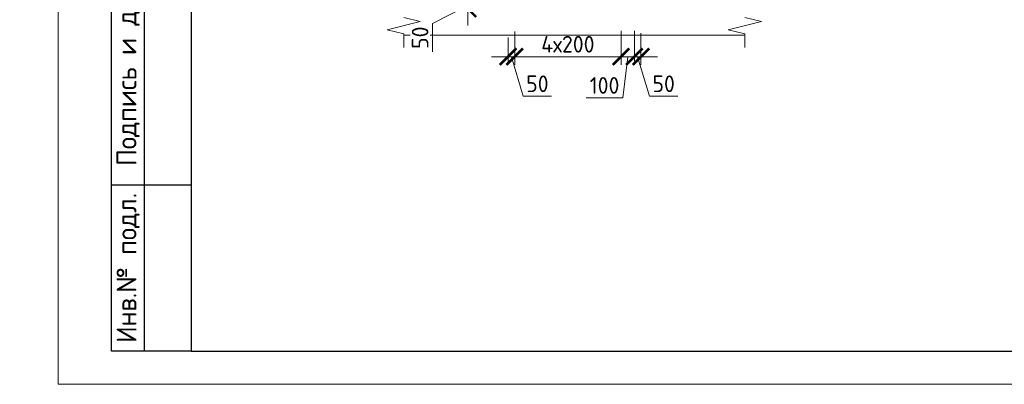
# Model space of a CAD drawing. Header units: millimetres. Extents: x 263826 to 1718326, y -423071 to 70137.
# Tile 313 of 486: x 632279 to 647094, y -265774 to -260294. Entities that reach past the tile are written whole.
import ezdxf
from ezdxf.enums import TextEntityAlignment as Align

# ---------------------------------------------------------------- set-up
doc = ezdxf.new("R2010")
doc.units = ezdxf.units.MM
for name, color, linetype, lineweight in [('AF_Stena', 90, 'Continuous', 18), ('KR_Fundament', 253, 'Continuous', 18), ('размер', 1, 'Continuous', 25), ('РАЗМЕРЫ', 1, 'Continuous', 9), ('Текст', 7, 'Continuous', 25), ('ТОНКИЕ', 7, 'Continuous', 9)]:
    doc.layers.add(name, color=color, linetype=linetype, lineweight=lineweight)
doc.layers.add('PDF7_Text', color=7, linetype='Continuous')
doc.layers.add('ТОЛСТЫЕ_ОСНОВНЫЕ', color=6, linetype='Continuous')
doc.styles.add('GOST-2.304_Type-B', font='GOST_Common.ttf')
doc.styles.add('PDF Times New Roman', font='times.ttf')
doc.styles.add('style1', font='GOST_Common.ttf', dxfattribs={"height": 500})
doc.styles.add('ГОСТ', font='GOST_Common.ttf')
doc.dimstyles.new('мой 25', dxfattribs={"dimscale": 100, "dimtxt": 2.5, "dimasz": 2.5, "dimexe": 1.25, "dimexo": 0.625, "dimtad": 1, "dimdec": 0, "dimlfac": 0.5, "dimtxsty": 'GOST-2.304_Type-B', "dimblk": 'ARCHTICK', "dimcen": 2.5, "dimdle": 1.25, "dimaunit": 1, "dimadec": 1, "dimazin": 2, "dimtfac": 1, "dimtdec": 0, "dimtmove": 1, "dimatfit": 3, "dimfxl": 6, "dimfxlon": 1, "dimtfill": 1, "dimlwd": -1, "dimlwe": -1, "dimarcsym": 0})

# ---------------------------------------------------------------- blocks, each defined once
blk = doc.blocks.new('штамп кж1.1')
at = {"layer": 'PDF7_Text', "insert": (410912, -84467), "char_height": 180, "width": 6881.02, "attachment_point": 7, "style": 'PDF Times New Roman'}
blk.add_mtext('\\pi1015.18152;Жилой дом со встроенными помещениями \\P\\pi311.27381;общественно-делового и коммерческого назначения на \\P\\pi667.38051;первом этаже здания и встроенно-пристроенным \\P\\pi874.76335;поликлиническим учреждением (поз. 2.2-2.3)', dxfattribs=at)
at = {"layer": 'Текст', "color": 7, "insert": (411117, -81801), "char_height": 250, "attachment_point": 1, "style": 'ГОСТ'}
blk.add_mtext_dynamic_manual_height_columns('\\pi594.35517;{\\fTimes New Roman|b0|i0|c204|p18;\\C256;Строительство жилого комплекса со  встроенными помещениями \\P\\pi1441.86779;общественного-делового, коммерческого назначения и \\P\\pi41.3631;поликлиническим учреждением по адресу: г. Чита, ул. 1-я Коллективная}', width=11543.07, gutter_width=12.5, heights=[0], dxfattribs=at)
blk = doc.blocks.new('*U46')
at = {"layer": 'ТОЛСТЫЕ_ОСНОВНЫЕ'}
for p, q in [((8, 5), (8, 90)), ((13, 5), (13, 90)), ((8, 30), (20, 30)), ((20, 5), (8, 5))]:
    blk.add_line(p, q, dxfattribs=at)
at = {"layer": 'ТОЛСТЫЕ_ОСНОВНЫЕ', "color": 6}
blk.add_lwpolyline([(20, 5), (415, 5), (415, 292), (20, 292)], close=True, dxfattribs=at)
at = {"layer": 'ТОНКИЕ'}
blk.add_lwpolyline([(0, 0), (420, 0), (420, 297), (0, 297)], close=True, dxfattribs=at)
at = {"layer": 'Текст', "style": 'style1'}
for s, p in [('Подпись и дата', (10.5, 47.5)), ('Инв.№ подл.', (10.5, 17.5))]:
    blk.add_text(s, height=3, rotation=90, dxfattribs=at).set_placement(p, align=Align.MIDDLE)
blk = doc.blocks.new('_ArchTick')
at = {"color": 0, "linetype": 'ByBlock', "const_width": 0.15}
blk.add_lwpolyline([(-0.5, -0.5), (0.5, 0.5)], dxfattribs=at)
blk = doc.blocks.new('*D845')
at = {"layer": 'DEFPOINTS', "color": 0, "transparency": 16777216}
for p in [(639727, -260408), (639627, -260497), (639627, -260850)]:
    blk.add_point(p, dxfattribs=at)
at = {"layer": 'РАЗМЕРЫ', "color": 0, "linetype": 'Continuous', "transparency": 16777216}
for p, q in [((639627, -260560), (639627, -260975)), ((639727, -260470), (639727, -260975)), ((639627, -260850), (639377, -260850)), ((639727, -260850), (639627, -260850)), ((639727, -260850), (639627, -260850)), ((639677, -260850), (639855, -261444)), ((639727, -260850), (639977, -260850)), ((639855, -261444), (640280, -261444))]:
    blk.add_line(p, q, dxfattribs=at)
at = {"layer": 'РАЗМЕРЫ', "color": 0, "transparency": 16777216, "xscale": 250, "yscale": 250, "zscale": 250}
blk.add_blockref('_ArchTick', (639627, -260850), dxfattribs=at)
at = {"layer": 'РАЗМЕРЫ', "color": 0, "transparency": 16777216, "xscale": 250, "yscale": 250, "zscale": 250, "rotation": 180}
blk.add_blockref('_ArchTick', (639727, -260850), dxfattribs=at)
at = {"layer": 'РАЗМЕРЫ', "color": 0, "lineweight": 0, "transparency": 16777216, "insert": (640068, -261257), "char_height": 250, "attachment_point": 5, "style": 'GOST-2.304_Type-B', "bg_fill": 3, "box_fill_scale": 1.1, "bg_fill_color": 256, "bg_fill_true_color": 13158600, "bg_fill_transparency": 0}
blk.add_mtext('50', dxfattribs=at)
blk = doc.blocks.new('*D846')
at = {"layer": 'DEFPOINTS', "color": 0, "lineweight": 0, "transparency": 16777216}
for p in [(639727, -260408), (641327, -260398), (641327, -260850)]:
    blk.add_point(p, dxfattribs=at)
at = {"layer": 'РАЗМЕРЫ', "color": 0, "linetype": 'Continuous', "transparency": 16777216}
for p, q in [((639727, -260470), (639727, -260975)), ((641327, -260460), (641327, -260975)), ((639602, -260850), (641452, -260850))]:
    blk.add_line(p, q, dxfattribs=at)
at = {"layer": 'РАЗМЕРЫ', "color": 0, "transparency": 16777216, "xscale": 250, "yscale": 250, "zscale": 250, "rotation": 180}
blk.add_blockref('_ArchTick', (639727, -260850), dxfattribs=at)
at = {"layer": 'РАЗМЕРЫ', "color": 0, "transparency": 16777216, "xscale": 250, "yscale": 250, "zscale": 250}
blk.add_blockref('_ArchTick', (641327, -260850), dxfattribs=at)
at = {"layer": 'РАЗМЕРЫ', "color": 0, "lineweight": 0, "transparency": 16777216, "insert": (640527, -260663), "char_height": 250, "attachment_point": 5, "style": 'GOST-2.304_Type-B', "bg_fill": 3, "box_fill_scale": 1.1, "bg_fill_color": 256, "bg_fill_true_color": 13158600, "bg_fill_transparency": 0}
blk.add_mtext('4х200', dxfattribs=at)
blk = doc.blocks.new('*D847')
at = {"layer": 'DEFPOINTS', "color": 0, "transparency": 16777216}
for p in [(641327, -260398), (641527, -260398), (641527, -260850)]:
    blk.add_point(p, dxfattribs=at)
at = {"layer": 'РАЗМЕРЫ', "color": 0, "linetype": 'Continuous', "transparency": 16777216}
for p, q in [((641327, -260460), (641327, -260975)), ((641527, -260460), (641527, -260975)), ((641202, -260850), (641652, -260850)), ((641427, -260850), (641354, -261469)), ((641354, -261469), (640804, -261469))]:
    blk.add_line(p, q, dxfattribs=at)
at = {"layer": 'РАЗМЕРЫ', "color": 0, "transparency": 16777216, "xscale": 250, "yscale": 250, "zscale": 250, "rotation": 180}
blk.add_blockref('_ArchTick', (641327, -260850), dxfattribs=at)
at = {"layer": 'РАЗМЕРЫ', "color": 0, "transparency": 16777216, "xscale": 250, "yscale": 250, "zscale": 250}
blk.add_blockref('_ArchTick', (641527, -260850), dxfattribs=at)
at = {"layer": 'РАЗМЕРЫ', "color": 0, "lineweight": 0, "transparency": 16777216, "insert": (641079, -261282), "char_height": 250, "attachment_point": 5, "style": 'GOST-2.304_Type-B', "bg_fill": 3, "box_fill_scale": 1.1, "bg_fill_color": 256, "bg_fill_true_color": 13158600, "bg_fill_transparency": 0}
blk.add_mtext('100', dxfattribs=at)
blk = doc.blocks.new('*D848')
at = {"layer": 'DEFPOINTS', "color": 0, "transparency": 16777216}
for p in [(641527, -260398), (641627, -260432), (641627, -260850)]:
    blk.add_point(p, dxfattribs=at)
at = {"layer": 'РАЗМЕРЫ', "color": 0, "linetype": 'Continuous', "transparency": 16777216}
for p, q in [((641527, -260460), (641527, -260975)), ((641627, -260495), (641627, -260975)), ((641527, -260850), (641277, -260850)), ((641527, -260850), (641627, -260850)), ((641527, -260850), (641627, -260850)), ((641577, -260850), (641755, -261444)), ((641627, -260850), (641877, -260850)), ((641755, -261444), (642180, -261444))]:
    blk.add_line(p, q, dxfattribs=at)
at = {"layer": 'РАЗМЕРЫ', "color": 0, "transparency": 16777216, "xscale": 250, "yscale": 250, "zscale": 250}
blk.add_blockref('_ArchTick', (641527, -260850), dxfattribs=at)
at = {"layer": 'РАЗМЕРЫ', "color": 0, "transparency": 16777216, "xscale": 250, "yscale": 250, "zscale": 250, "rotation": 180}
blk.add_blockref('_ArchTick', (641627, -260850), dxfattribs=at)
at = {"layer": 'РАЗМЕРЫ', "color": 0, "lineweight": 0, "transparency": 16777216, "insert": (641968, -261257), "char_height": 250, "attachment_point": 5, "style": 'GOST-2.304_Type-B', "bg_fill": 3, "box_fill_scale": 1.1, "bg_fill_color": 256, "bg_fill_true_color": 13158600, "bg_fill_transparency": 0}
blk.add_mtext('50', dxfattribs=at)
blk = doc.blocks.new('*D855')
at = {"layer": 'DEFPOINTS', "color": 0, "transparency": 16777216}
for p in [(639022, -260029), (639627, -260029), (639627, -260129)]:
    blk.add_point(p, dxfattribs=at)
at = {"layer": 'РАЗМЕРЫ', "color": 0, "linetype": 'Continuous', "transparency": 16777216}
for p, q in [((639022, -260029), (639022, -259779)), ((639022, -260079), (638491, -260352)), ((639565, -260029), (638897, -260029)), ((639565, -260129), (638897, -260129)), ((639022, -260129), (639022, -260029)), ((639022, -260129), (639022, -260029)), ((639022, -260129), (639022, -260379)), ((638491, -260352), (638491, -260777))]:
    blk.add_line(p, q, dxfattribs=at)
at = {"layer": 'РАЗМЕРЫ', "color": 0, "transparency": 16777216, "xscale": 250, "yscale": 250, "zscale": 250}
for p, rotation in [((639022, -260029), 270), ((639022, -260129), 90)]:
    blk.add_blockref('_ArchTick', p, dxfattribs=dict(at, rotation=rotation))
at = {"layer": 'РАЗМЕРЫ', "color": 0, "lineweight": 0, "transparency": 16777216, "insert": (638304, -260565), "char_height": 250, "attachment_point": 5, "rotation": 90, "style": 'GOST-2.304_Type-B', "bg_fill": 3, "box_fill_scale": 1.1, "bg_fill_color": 256, "bg_fill_true_color": 13158600, "bg_fill_transparency": 0}
blk.add_mtext('50', dxfattribs=at)

msp = doc.modelspace()

# ---------------------------------------------------------------- linework, layer by layer
at = {"layer": 'AF_Stena', "lineweight": 20, "elevation": 3100}
for points in [[(638056.34554, -260259.05439), (638306.34554, -260321.55439)], [(643189.35131, -260259.05439), (643439.35131, -260321.55439)], [(638306.34554, -260321.55439), (637806.34554, -260446.55439)], [(637806.34554, -260446.55439), (638056.34554, -260509.05439)], [(643439.35131, -260321.55439), (642939.35131, -260446.55439)], [(642939.35131, -260446.55439), (643189.35131, -260509.05439)], [(638056.34554, -260509.05439), (638056.34554, -260564.05459)], [(638056.34554, -260564.05459), (638056.34554, -260714.05459)], [(643189.35131, -260509.05439), (643189.35131, -260564.05459)], [(643189.35131, -260564.05459), (643189.35131, -260714.05459)]]:
    msp.add_lwpolyline(points, dxfattribs=at)

# ---------------------------------------------------------------- block references
at = {"xscale": 100, "yscale": 100, "zscale": 100}
msp.add_blockref('*U46', (632858.89283, -265774.11739, 3100), dxfattribs=at)
at = {"layer": 'размер'}
for p in [(116435.21723, -178938.92976, 3100), (161542.0621, -178938.92976, 3100), (206588.17476, -178938.92976, 3100)]:
    msp.add_blockref('штамп кж1.1', p, dxfattribs=at)

# ---------------------------------------------------------------- texts
at = {"layer": 'Текст', "color": 7, "char_height": 250, "attachment_point": 1, "style": 'ГОСТ'}
for s, insert in [('\\pi3500;{\\C0;\\P\\pi1309.09091;План пилонов} 6-13-го этажа{\\H1.83333x; }', (483420.8066, -263573.15111, 3100)), ('\\pi3500;{\\C256;\\P\\pi2159.09091;Пилон П1 (6-13 ЭТ)}', (527293.54168, -263573.15111, 3100)), ('\\pi3500;{\\C256;\\P\\pi2134.09091;Пилон П2 (6-13 ЭТ)}', (572400.38655, -263573.15111, 3100)), ('\\pi3500;{\\C256;\\P\\pi2121.59091;Пилон П4 (6-13 ЭТ)}', (617446.49922, -263573.15111, 3100))]:
    msp.add_mtext_dynamic_manual_height_columns(s, width=7000, gutter_width=12.5, heights=[1500], dxfattribs=dict(at, insert=insert))

# ---------------------------------------------------------------- next in the draw order: dimensions: what is measured, and where the dimension line sits
at = {"layer": 'РАЗМЕРЫ', "color": 146, "lineweight": 0, "true_color": 0x006272}
dim = msp.add_linear_dim(base=(639627.12461, -260850.2914, 3100), p1=(639727.12461, -260407.81488, 3100), p2=(639627.12461, -260497.35398, 3100), dimstyle='мой 25', dxfattribs=at)
dim.commit()
dim.dimension.update_dxf_attribs({"geometry": '*D845', "text_midpoint": (639917.74961, -261256.5414, 3100)})

# ---------------------------------------------------------------- next in the draw order: dimensions: what is measured, and where the dimension line sits
dim = msp.add_linear_dim(base=(641327.12461, -260850.2914, 3100), p1=(639727.12461, -260407.81488, 3100), p2=(641327.12461, -260397.81488, 3100), text='4х200', dimstyle='мой 25', override={"dimlfac": 0.25}, dxfattribs=at)
dim.commit()
dim.dimension.update_dxf_attribs({"geometry": '*D846', "text_midpoint": (640527.12461, -260662.7914, 3100)})

# ---------------------------------------------------------------- next in the draw order: dimensions: what is measured, and where the dimension line sits
dim = msp.add_linear_dim(base=(641527.12461, -260850.2914, 3100), p1=(641327.12461, -260397.81488, 3100), p2=(641527.12461, -260397.81488, 3100), dimstyle='мой 25', dxfattribs=at)
dim.commit()
dim.dimension.update_dxf_attribs({"geometry": '*D847', "text_midpoint": (641291.14704, -261469.10041, 3100), "dimtype": 160})

# ---------------------------------------------------------------- next in the draw order: dimensions: what is measured, and where the dimension line sits
dim = msp.add_linear_dim(base=(641627.12461, -260850.2914, 3100), p1=(641527.12461, -260397.81488, 3100), p2=(641627.12461, -260432.37178, 3100), dimstyle='мой 25', dxfattribs=at)
dim.commit()
dim.dimension.update_dxf_attribs({"geometry": '*D848', "text_midpoint": (641817.74961, -261256.5414, 3100)})

# ---------------------------------------------------------------- next in the draw order: linework, layer by layer
at = {"layer": 'KR_Fundament', "lineweight": 9}
msp.add_line((638056.34554, -260529.05419, 3100), (643189.35131, -260529.05419, 3100), dxfattribs=at)

# ---------------------------------------------------------------- next in the draw order: dimensions: what is measured, and where the dimension line sits
at = {"layer": 'РАЗМЕРЫ', "color": 146, "lineweight": 0, "true_color": 0x006272}
dim = msp.add_linear_dim(base=(639022.40589, -260029.20581, 3100), p1=(639627.12461, -260129.05419, 3100), p2=(639627.12461, -260029.20581, 3100), angle=90, dimstyle='мой 25', dxfattribs=at)
dim.commit()
dim.dimension.update_dxf_attribs({"geometry": '*D855', "text_midpoint": (638491.15589, -260414.93535, 3100), "dimtype": 160})

# ---------------------------------------------------------------- next in the draw order: block references
at = {"layer": 'размер'}
msp.add_blockref('штамп кж1.1', (72562.48214, -178938.92976, 3100), dxfattribs=at)

doc.saveas('drawing.dxf')
